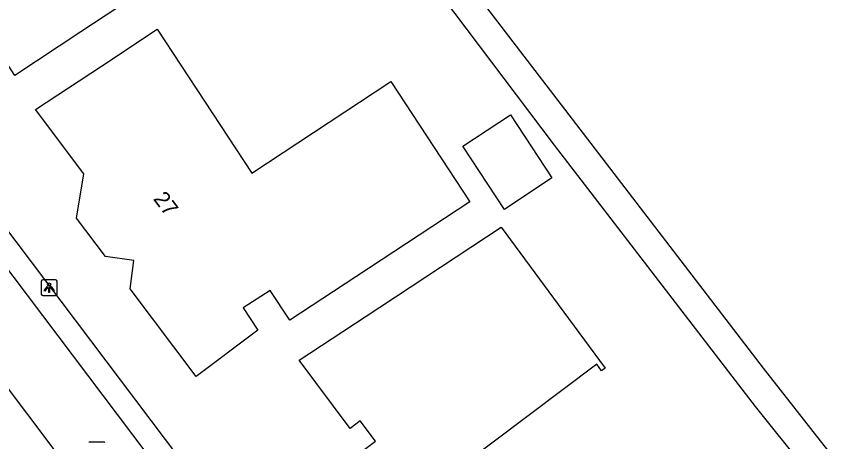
# Model space of a CAD drawing. Extents: x 163427 to 164190, y 380331 to 381641.
# Drawn here: x 164038 to 164089.4, y 381384.5 to 381411.4 of the extents above; entities that cross this region are included whole.
import ezdxf

# ---------------------------------------------------------------- set-up
doc = ezdxf.new("R2010")
doc.units = 0
for name, color, linetype in [('IMGEO_Kolk', 7, 'Continuous'), ('IMGEO_Lichtpunt', 7, 'Continuous'), ('IMGEO_Pand', 7, 'Continuous'), ('IMGEO_Pand_nummerreeks', 7, 'Continuous'), ('IMGEO_Rijbaan_lokaal_open', 7, 'Continuous'), ('IMGEO_Voetpad_open', 7, 'Continuous'), ('IMGEO_Waterloop', 7, 'Continuous')]:
    doc.layers.add(name, color=color, linetype=linetype)

msp = doc.modelspace()

# ---------------------------------------------------------------- linework, layer by layer
at = {"layer": 'IMGEO_Kolk'}
msp.add_line((164042.668, 381384.462), (164043.52, 381384.462), dxfattribs=at)
msp.add_lwpolyline([(164042.668, 381384.462), (164043.52, 381384.462)], dxfattribs=at)
for centre, start, end in [((164042.67, 381384.386), 91.552, 178.448), ((164042.67, 381384.386), 91.552, 178.448), ((164043.518, 381384.386), 1.552, 88.448), ((164043.518, 381384.386), 1.552, 88.448)]:
    msp.add_arc(centre, 0.0765, start, end, dxfattribs=at)
at = {"layer": 'IMGEO_Lichtpunt'}
for p, q in [((164039.575, 381394.611), (164039.575, 381393.804)), ((164039.575, 381394.611), (164039.575, 381393.804)), ((164040.477, 381394.706), (164039.669, 381394.706)), ((164040.477, 381394.706), (164039.669, 381394.706)), ((164040.571, 381393.804), (164040.571, 381394.611)), ((164040.571, 381393.804), (164040.571, 381394.611)), ((164039.669, 381393.71), (164040.477, 381393.71)), ((164039.669, 381393.71), (164040.477, 381393.71))]:
    msp.add_line(p, q, dxfattribs=at)
for points in [[(164039.949, 381394.275), (164039.988, 381394.247), (164039.8, 381393.985), (164039.762, 381394.012), (164039.949, 381394.275)], [(164040.051, 381394.227), (164040.098, 381394.227), (164040.098, 381393.905), (164040.051, 381393.905), (164040.051, 381394.227)], [(164040.161, 381394.247), (164040.199, 381394.274), (164040.386, 381394.012), (164040.347, 381393.984), (164040.161, 381394.247)]]:
    msp.add_lwpolyline(points, dxfattribs=at)
msp.add_circle((164040.074, 381394.409), 0.0994, dxfattribs=at)
for centre, start, end in [((164039.669, 381394.611), 90, 180), ((164039.669, 381394.611), 90, 180), ((164040.477, 381394.611), 0, 90), ((164040.477, 381394.611), 0, 90), ((164039.669, 381393.804), 180, 270), ((164039.669, 381393.804), 180, 270), ((164040.477, 381393.804), 270, 0), ((164040.477, 381393.804), 270, 360)]:
    msp.add_arc(centre, 0.0946, start, end, dxfattribs=at)
at = {"layer": 'IMGEO_Pand'}
for points in [[(164038.787, 381429.173), (164041.58, 381424.938), (164037.235, 381422.073), (164041.283, 381415.935), (164045.636, 381418.806), (164048.423, 381414.58), (164042.084, 381410.393), (164037.911, 381407.637), (164035.932, 381410.654), (164034.098, 381409.447), (164032.397, 381412.032), (164032.824, 381412.313), (164031.855, 381413.786), (164031.428, 381413.505), (164029.727, 381416.09), (164029.359, 381415.848), (164027.835, 381418.173), (164030.042, 381419.627), (164028.303, 381422.267), (164032.479, 381425.018), (164038.787, 381429.173)], [(164043.378, 381408.223), (164046.91, 381410.553), (164052.913, 381401.452), (164061.696, 381407.245), (164066.707, 381399.631), (164059.482, 381394.888), (164055.302, 381392.144), (164054.061, 381394.038), (164052.362, 381392.924), (164053.287, 381391.512), (164049.379, 381388.584), (164045.196, 381394.131), (164045.433, 381395.925), (164043.635, 381396.189), (164041.796, 381398.597), (164042.266, 381401.41), (164039.204, 381405.469), (164043.378, 381408.223)], [(164069.273, 381405.14), (164071.901, 381401.147), (164068.887, 381399.159), (164066.259, 381403.152), (164069.273, 381405.14)], [(164060.071, 381392.37), (164068.678, 381398.039), (164072.304, 381393.134), (164075.276, 381389.113), (164075.033, 381388.952), (164074.751, 381389.376), (164066.129, 381382.89), (164065.432, 381377.981), (164068.36, 381374.044), (164068.753, 381374.337), (164068.945, 381374.081), (164063.83, 381370.251), (164058.09, 381377.927), (164058.339, 381378.113), (164058.477, 381377.929), (164059.312, 381378.553), (164056.97, 381381.685), (164060.728, 381384.495), (164059.762, 381385.787), (164059.119, 381385.307), (164055.895, 381389.619), (164060.071, 381392.37)]]:
    msp.add_lwpolyline(points, dxfattribs=at)
at = {"layer": 'IMGEO_Rijbaan_lokaal_open'}
for points in [[(164054.336, 381365.448), (164030.823, 381396.64), (164028.393, 381399.985), (164025.749, 381403.675), (164006.981, 381432.397)], [(164033.938, 381399.998), (164057.711, 381368.518)]]:
    msp.add_lwpolyline(points, dxfattribs=at)
at = {"layer": 'IMGEO_Voetpad_open'}
msp.add_lwpolyline([(164035.103, 381400.894), (164058.805, 381369.513), (164058.84, 381369.467), (164062.143, 381365.123)], dxfattribs=at)
at = {"layer": 'IMGEO_Waterloop'}
for points in [[(163992.18, 381523.944), (164023.628, 381474.232), (164058.506, 381421.148), (164072.04, 381403.223), (164084.758, 381386.702), (164087.821, 381382.878), (164088.396, 381383.37)], [(164089.361, 381383.927), (164085.299, 381389.121), (164059.712, 381422.456), (164025.268, 381474.979), (164015.628, 381490.446)]]:
    msp.add_lwpolyline(points, dxfattribs=at)

# ---------------------------------------------------------------- texts
at = {"layer": 'IMGEO_Pand_nummerreeks'}
msp.add_text('27', height=1, rotation=307.0299, dxfattribs=at).set_placement((164046.624, 381399.817))

doc.saveas('drawing.dxf')
